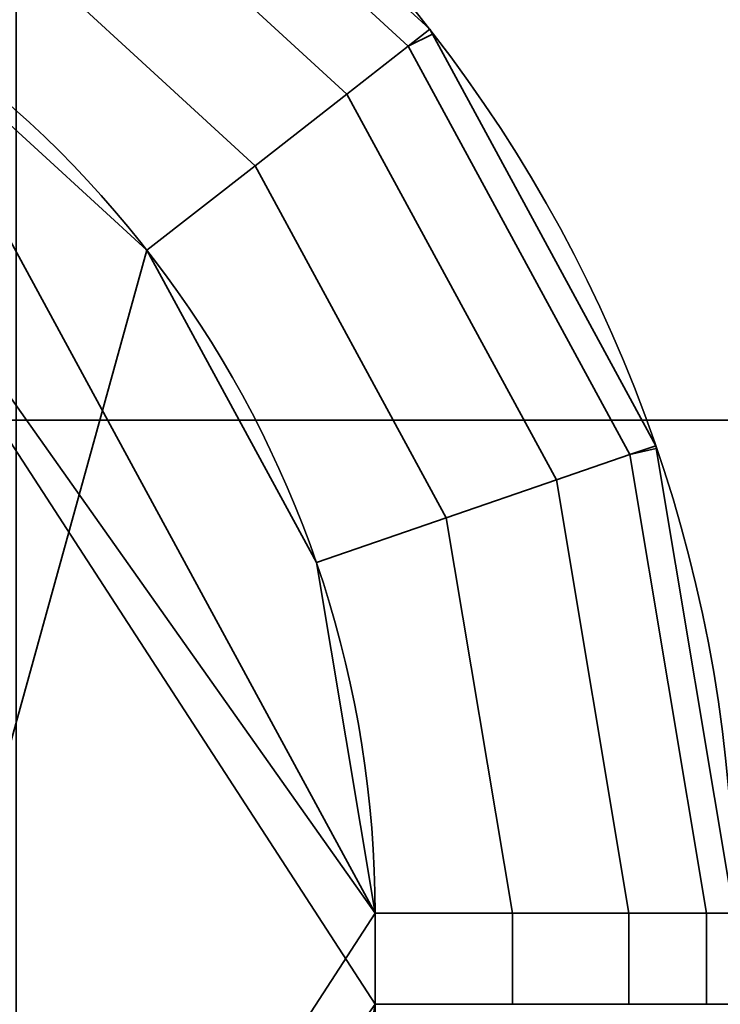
# Model space of a CAD drawing. Header units: millimetres. Extents: x -503 to 6703, y -110 to 193.
# Tile 893 of 1056: x 3435.51 to 3437.46, y -15.63 to -12.88. Entities that reach past the tile are written whole.
import ezdxf

# ---------------------------------------------------------------- set-up
doc = ezdxf.new("R2010")
doc.units = ezdxf.units.MM
doc.layers.add('151', color=7, linetype='Continuous', true_color=0xffffff)

# ---------------------------------------------------------------- blocks, each defined once
blk = doc.blocks.new('UG_SURFACE_003')
at = {"layer": '151', "color": 252, "linetype": 'Continuous', "lineweight": 35}
for points in [[(3602.5, -14, 2212.25), (3602.5, 174.4, 2212.25), (2397.5, 174.4, 2212.25), (2397.5, -14, 2212.25)], [(2547.4999, -14, 2062.2499), (2547.4999, 174.4, 2062.2499), (3452.5001, 174.4, 2062.2499), (3452.5001, -14, 2062.2499)], [(3602.5, -14, 2212.25), (2397.5, -14, 2212.25), (2547.4999, -14, 2062.2499), (3452.5001, -14, 2062.2499)]]:
    blk.add_3dface(points, dxfattribs=at)
blk = doc.blocks.new('UG_SURFACE_268')
at = {"layer": '151', "color": 252, "linetype": 'Continuous', "lineweight": 35}
for points in [[(2532.0001, -14, 2075.2499), (3467.9999, -14, 2075.2499), (3466.5, -14, 2073.75), (2533.5, -14, 2073.75)], [(2532.0001, -14, 2075.2499), (2532.0001, -25.92, 2075.2499), (3467.9999, -25.92, 2075.2499), (3467.9999, -14, 2075.2499)], [(2533.5, -14, 2073.75), (3466.5, -14, 2073.75), (3466.5, -25.92, 2073.75), (2533.5, -25.92, 2073.75)]]:
    blk.add_3dface(points, dxfattribs=at)
blk = doc.blocks.new('UG_SURFACE_292')
at = {"layer": '151', "color": 252, "linetype": 'Continuous', "lineweight": 35}
for points in [[(3435.4999, -22, 331.25), (3437.5, -22, 331.25), (3437.5, -9, 331.25), (3435.4999, -9, 331.25)], [(3435.4999, -9, 322.25), (3437.5, -9, 322.25), (3437.5, -22, 322.25), (3435.4999, -22, 322.25)], [(3435.6382, -12.0828, 317.1327), (3436.5926, -12.9579, 317.1327), (3436.6527, -12.911, 316.75), (3435.6968, -12.0348, 316.75)], [(3435.6968, -12.0348, 314.75), (3436.6527, -12.911, 314.75), (3436.5926, -12.9579, 314.3673), (3435.6382, -12.0828, 314.3673)], [(3435.6968, -12.0348, 336.75), (3436.6527, -12.911, 336.75), (3436.5926, -12.9579, 336.3673), (3435.6382, -12.0828, 336.3673)], [(3435.6382, -12.0828, 339.1327), (3436.5926, -12.9579, 339.1327), (3436.6527, -12.911, 338.75), (3435.6968, -12.0348, 338.75)], [(3436.6527, -12.911, 336.75), (3435.6968, -12.0348, 336.75), (3435.6968, -12.0348, 338.75), (3436.6527, -12.911, 338.75)], [(3436.6527, -12.911, 314.75), (3435.6968, -12.0348, 314.75), (3435.6968, -12.0348, 316.75), (3436.6527, -12.911, 316.75)], [(3436.5926, -12.9579, 317.1327), (3435.6382, -12.0828, 317.1327), (3435.5199, -12.2646, 317.4571), (3436.4216, -13.0913, 317.4571)], [(3435.6382, -12.0828, 314.3673), (3436.5926, -12.9579, 314.3673), (3436.4216, -13.0913, 314.0429), (3435.5199, -12.2646, 314.0429)], [(3435.6382, -12.0828, 336.3673), (3436.5926, -12.9579, 336.3673), (3436.4216, -13.0913, 336.0429), (3435.5199, -12.2646, 336.0429)], [(3436.5926, -12.9579, 339.1327), (3435.6382, -12.0828, 339.1327), (3435.5199, -12.2646, 339.4571), (3436.4216, -13.0913, 339.4571)], [(3436.4216, -13.0913, 317.4571), (3435.5199, -12.2646, 317.4571), (3435.3433, -12.5366, 317.6739), (3436.166, -13.291, 317.6739)], [(3435.5199, -12.2646, 314.0429), (3436.4216, -13.0913, 314.0429), (3436.166, -13.291, 313.8261), (3435.3433, -12.5366, 313.8261)], [(3435.5199, -12.2646, 336.0429), (3436.4216, -13.0913, 336.0429), (3436.166, -13.291, 335.8261), (3435.3433, -12.5366, 335.8261)], [(3436.4216, -13.0913, 339.4571), (3435.5199, -12.2646, 339.4571), (3435.3433, -12.5366, 339.6739), (3436.166, -13.291, 339.6739)], [(3434.5, -12.5446, 313.75), (3436.5001, -15.627, 313.75), (3436.3368, -16.6034, 313.75), (3435.8644, -17.4735, 313.75)], [(3436.5001, -15.373, 313.75), (3434.5, -12.5446, 313.75), (3435.1346, -12.8575, 313.75)], [(3435.8644, -17.4735, 313.75), (3435.1346, -18.1425, 313.75), (3434.5, -12.5446, 313.75)], [(3436.5001, -15.373, 313.75), (3436.5001, -15.627, 313.75), (3434.5, -12.5446, 313.75)], [(3436.166, -13.291, 317.6739), (3435.3433, -12.5366, 317.6739), (3435.1346, -12.8575, 317.75), (3435.8644, -13.5265, 317.75)], [(3435.3433, -12.5366, 313.8261), (3436.166, -13.291, 313.8261), (3435.8644, -13.5265, 313.75), (3435.1346, -12.8575, 313.75)], [(3435.3433, -12.5366, 335.8261), (3436.166, -13.291, 335.8261), (3435.8644, -13.5265, 335.75), (3435.1346, -12.8575, 335.75)], [(3436.166, -13.291, 339.6739), (3435.3433, -12.5366, 339.6739), (3435.1346, -12.8575, 339.75), (3435.8644, -13.5265, 339.75)], [(3435.8644, -13.5265, 317.75), (3435.1346, -12.8575, 317.75), (3434.5, -18.4554, 317.75)], [(3434.5, -18.4554, 335.75), (3435.1346, -12.8575, 335.75), (3435.8644, -13.5265, 335.75)], [(3435.8644, -13.5265, 339.75), (3435.1346, -12.8575, 339.75), (3434.5, -18.4554, 339.75)], [(3435.1346, -12.8575, 313.75), (3435.8644, -13.5265, 313.75), (3436.3368, -14.3966, 313.75), (3436.5001, -15.373, 313.75)], [(3436.6601, -12.9247, 316.75), (3436.6527, -12.911, 316.75), (3436.5926, -12.9579, 317.1327)], [(3436.5926, -12.9579, 314.3673), (3436.6527, -12.911, 314.75), (3436.6601, -12.9247, 314.75)], [(3436.5926, -12.9579, 336.3673), (3436.6527, -12.911, 336.75), (3436.6601, -12.9247, 336.75)], [(3436.6601, -12.9247, 338.75), (3436.6527, -12.911, 338.75), (3436.5926, -12.9579, 339.1327)], [(3436.6527, -12.911, 338.75), (3436.6601, -12.9247, 338.75), (3436.6601, -12.9247, 336.75), (3436.6527, -12.911, 336.75)], [(3436.6527, -12.911, 316.75), (3436.6601, -12.9247, 316.75), (3436.6601, -12.9247, 314.75), (3436.6527, -12.911, 314.75)], [(3436.5926, -12.9579, 317.1327), (3437.2103, -14.0959, 317.1327), (3437.2823, -14.0711, 316.75), (3436.6601, -12.9247, 316.75)], [(3436.6601, -12.9247, 314.75), (3437.2823, -14.0711, 314.75), (3437.2103, -14.0959, 314.3673), (3436.5926, -12.9579, 314.3673)], [(3436.6601, -12.9247, 336.75), (3437.2823, -14.0711, 336.75), (3437.2103, -14.0959, 336.3673), (3436.5926, -12.9579, 336.3673)], [(3436.5926, -12.9579, 339.1327), (3437.2103, -14.0959, 339.1327), (3437.2823, -14.0711, 338.75), (3436.6601, -12.9247, 338.75)], [(3437.2823, -14.0711, 336.75), (3436.6601, -12.9247, 336.75), (3436.6601, -12.9247, 338.75), (3437.2823, -14.0711, 338.75)], [(3437.2823, -14.0711, 314.75), (3436.6601, -12.9247, 314.75), (3436.6601, -12.9247, 316.75), (3437.2823, -14.0711, 316.75)], [(3437.2103, -14.0959, 317.1327), (3436.5926, -12.9579, 317.1327), (3436.4216, -13.0913, 317.4571), (3437.0053, -14.1664, 317.4571)], [(3436.5926, -12.9579, 314.3673), (3437.2103, -14.0959, 314.3673), (3437.0053, -14.1664, 314.0429), (3436.4216, -13.0913, 314.0429)], [(3436.5926, -12.9579, 336.3673), (3437.2103, -14.0959, 336.3673), (3437.0053, -14.1664, 336.0429), (3436.4216, -13.0913, 336.0429)], [(3437.2103, -14.0959, 339.1327), (3436.5926, -12.9579, 339.1327), (3436.4216, -13.0913, 339.4571), (3437.0053, -14.1664, 339.4571)], [(3437.0053, -14.1664, 317.4571), (3436.4216, -13.0913, 317.4571), (3436.166, -13.291, 317.6739), (3436.6984, -14.272, 317.6739)], [(3436.4216, -13.0913, 314.0429), (3437.0053, -14.1664, 314.0429), (3436.6984, -14.272, 313.8261), (3436.166, -13.291, 313.8261)], [(3436.4216, -13.0913, 336.0429), (3437.0053, -14.1664, 336.0429), (3436.6984, -14.272, 335.8261), (3436.166, -13.291, 335.8261)], [(3437.0053, -14.1664, 339.4571), (3436.4216, -13.0913, 339.4571), (3436.166, -13.291, 339.6739), (3436.6984, -14.272, 339.6739)], [(3436.6984, -14.272, 317.6739), (3436.166, -13.291, 317.6739), (3435.8644, -13.5265, 317.75), (3436.3368, -14.3966, 317.75)], [(3436.166, -13.291, 313.8261), (3436.6984, -14.272, 313.8261), (3436.3368, -14.3966, 313.75), (3435.8644, -13.5265, 313.75)], [(3436.166, -13.291, 335.8261), (3436.6984, -14.272, 335.8261), (3436.3368, -14.3966, 335.75), (3435.8644, -13.5265, 335.75)], [(3436.6984, -14.272, 339.6739), (3436.166, -13.291, 339.6739), (3435.8644, -13.5265, 339.75), (3436.3368, -14.3966, 339.75)], [(3434.5, -18.4554, 317.75), (3436.5001, -15.373, 317.75), (3436.3368, -14.3966, 317.75), (3435.8644, -13.5265, 317.75)], [(3435.8644, -13.5265, 335.75), (3436.3368, -14.3966, 335.75), (3436.5001, -15.373, 335.75), (3434.5, -18.4554, 335.75)], [(3434.5, -18.4554, 339.75), (3436.5001, -15.373, 339.75), (3436.3368, -14.3966, 339.75), (3435.8644, -13.5265, 339.75)], [(3437.4239, -15.373, 317.1327), (3437.2103, -14.0959, 317.1327), (3437.0053, -14.1664, 317.4571), (3437.2072, -15.373, 317.4571)], [(3437.2103, -14.0959, 314.3673), (3437.4239, -15.373, 314.3673), (3437.2072, -15.373, 314.0429), (3437.0053, -14.1664, 314.0429)], [(3437.2103, -14.0959, 336.3673), (3437.4239, -15.373, 336.3673), (3437.2072, -15.373, 336.0429), (3437.0053, -14.1664, 336.0429)], [(3437.4239, -15.373, 339.1327), (3437.2103, -14.0959, 339.1327), (3437.0053, -14.1664, 339.4571), (3437.2072, -15.373, 339.4571)], [(3437.2835, -14.0788, 316.75), (3437.2823, -14.0711, 316.75), (3437.2103, -14.0959, 317.1327)], [(3437.2103, -14.0959, 314.3673), (3437.2823, -14.0711, 314.75), (3437.2835, -14.0788, 314.75)], [(3437.2103, -14.0959, 336.3673), (3437.2823, -14.0711, 336.75), (3437.2835, -14.0788, 336.75)], [(3437.2835, -14.0788, 338.75), (3437.2823, -14.0711, 338.75), (3437.2103, -14.0959, 339.1327)], [(3437.2103, -14.0959, 317.1327), (3437.4239, -15.373, 317.1327), (3437.5, -15.373, 316.75), (3437.2835, -14.0788, 316.75)], [(3437.2835, -14.0788, 314.75), (3437.5, -15.373, 314.75), (3437.4239, -15.373, 314.3673), (3437.2103, -14.0959, 314.3673)], [(3437.2835, -14.0788, 336.75), (3437.5, -15.373, 336.75), (3437.4239, -15.373, 336.3673), (3437.2103, -14.0959, 336.3673)], [(3437.2103, -14.0959, 339.1327), (3437.4239, -15.373, 339.1327), (3437.5, -15.373, 338.75), (3437.2835, -14.0788, 338.75)], [(3437.2823, -14.0711, 338.75), (3437.2835, -14.0788, 338.75), (3437.2835, -14.0788, 336.75), (3437.2823, -14.0711, 336.75)], [(3437.2823, -14.0711, 316.75), (3437.2835, -14.0788, 316.75), (3437.2835, -14.0788, 314.75), (3437.2823, -14.0711, 314.75)], [(3437.5, -15.373, 338.75), (3437.5, -15.373, 336.75), (3437.2835, -14.0788, 336.75), (3437.2835, -14.0788, 338.75)], [(3437.5, -15.373, 316.75), (3437.5, -15.373, 314.75), (3437.2835, -14.0788, 314.75), (3437.2835, -14.0788, 316.75)], [(3437.2072, -15.373, 317.4571), (3437.0053, -14.1664, 317.4571), (3436.6984, -14.272, 317.6739), (3436.8827, -15.373, 317.6739)], [(3437.0053, -14.1664, 314.0429), (3437.2072, -15.373, 314.0429), (3436.8827, -15.373, 313.8261), (3436.6984, -14.272, 313.8261)], [(3437.0053, -14.1664, 336.0429), (3437.2072, -15.373, 336.0429), (3436.8827, -15.373, 335.8261), (3436.6984, -14.272, 335.8261)], [(3437.2072, -15.373, 339.4571), (3437.0053, -14.1664, 339.4571), (3436.6984, -14.272, 339.6739), (3436.8827, -15.373, 339.6739)], [(3436.8827, -15.373, 317.6739), (3436.6984, -14.272, 317.6739), (3436.3368, -14.3966, 317.75), (3436.5001, -15.373, 317.75)], [(3436.6984, -14.272, 313.8261), (3436.8827, -15.373, 313.8261), (3436.5001, -15.373, 313.75), (3436.3368, -14.3966, 313.75)], [(3436.6984, -14.272, 335.8261), (3436.8827, -15.373, 335.8261), (3436.5001, -15.373, 335.75), (3436.3368, -14.3966, 335.75)], [(3436.8827, -15.373, 339.6739), (3436.6984, -14.272, 339.6739), (3436.3368, -14.3966, 339.75), (3436.5001, -15.373, 339.75)], [(3436.5001, -15.627, 317.75), (3436.5001, -15.373, 317.75), (3434.5, -18.4554, 317.75)], [(3434.5, -18.4554, 335.75), (3436.5001, -15.373, 335.75), (3436.5001, -15.627, 335.75)], [(3436.5001, -15.627, 339.75), (3436.5001, -15.373, 339.75), (3434.5, -18.4554, 339.75)], [(3436.5001, -15.373, 339.75), (3436.5001, -15.627, 339.75), (3436.8827, -15.627, 339.6739), (3436.8827, -15.373, 339.6739)], [(3436.5001, -15.627, 335.75), (3436.5001, -15.373, 335.75), (3436.8827, -15.373, 335.8261), (3436.8827, -15.627, 335.8261)], [(3436.5001, -15.373, 317.75), (3436.5001, -15.627, 317.75), (3436.8827, -15.627, 317.6739), (3436.8827, -15.373, 317.6739)], [(3436.5001, -15.627, 313.75), (3436.5001, -15.373, 313.75), (3436.8827, -15.373, 313.8261), (3436.8827, -15.627, 313.8261)], [(3436.8827, -15.373, 339.6739), (3436.8827, -15.627, 339.6739), (3437.2072, -15.627, 339.4571), (3437.2072, -15.373, 339.4571)], [(3436.8827, -15.627, 335.8261), (3436.8827, -15.373, 335.8261), (3437.2072, -15.373, 336.0429), (3437.2072, -15.627, 336.0429)], [(3436.8827, -15.373, 317.6739), (3436.8827, -15.627, 317.6739), (3437.2072, -15.627, 317.4571), (3437.2072, -15.373, 317.4571)], [(3436.8827, -15.627, 313.8261), (3436.8827, -15.373, 313.8261), (3437.2072, -15.373, 314.0429), (3437.2072, -15.627, 314.0429)], [(3437.2072, -15.373, 339.4571), (3437.2072, -15.627, 339.4571), (3437.4239, -15.627, 339.1327), (3437.4239, -15.373, 339.1327)], [(3437.2072, -15.627, 336.0429), (3437.2072, -15.373, 336.0429), (3437.4239, -15.373, 336.3673), (3437.4239, -15.627, 336.3673)], [(3437.2072, -15.373, 317.4571), (3437.2072, -15.627, 317.4571), (3437.4239, -15.627, 317.1327), (3437.4239, -15.373, 317.1327)], [(3437.2072, -15.627, 314.0429), (3437.2072, -15.373, 314.0429), (3437.4239, -15.373, 314.3673), (3437.4239, -15.627, 314.3673)], [(3437.4239, -15.373, 339.1327), (3437.4239, -15.627, 339.1327), (3437.5, -15.627, 338.75), (3437.5, -15.373, 338.75)], [(3437.4239, -15.627, 336.3673), (3437.4239, -15.373, 336.3673), (3437.5, -15.373, 336.75), (3437.5, -15.627, 336.75)], [(3437.4239, -15.373, 317.1327), (3437.4239, -15.627, 317.1327), (3437.5, -15.627, 316.75), (3437.5, -15.373, 316.75)], [(3437.4239, -15.627, 314.3673), (3437.4239, -15.373, 314.3673), (3437.5, -15.373, 314.75), (3437.5, -15.627, 314.75)]]:
    blk.add_3dface(points, dxfattribs=at)
blk = doc.blocks.new('UG_SURFACE_300')
at = {"layer": '151', "color": 252, "linetype": 'Continuous', "lineweight": 35}
for points in [[(3435.4999, -22, 1766.25), (3437.5, -22, 1766.25), (3437.5, -9, 1766.25), (3435.4999, -9, 1766.25)], [(3435.4999, -9, 1757.25), (3437.5, -9, 1757.25), (3437.5, -22, 1757.25), (3435.4999, -22, 1757.25)], [(3435.6382, -12.0828, 1752.1327), (3436.5926, -12.9579, 1752.1327), (3436.6527, -12.911, 1751.75), (3435.6968, -12.0348, 1751.75)], [(3435.6968, -12.0348, 1749.75), (3436.6527, -12.911, 1749.75), (3436.5926, -12.9579, 1749.3674), (3435.6382, -12.0828, 1749.3674)], [(3435.6968, -12.0348, 1771.75), (3436.6527, -12.911, 1771.75), (3436.5926, -12.9579, 1771.3673), (3435.6382, -12.0828, 1771.3673)], [(3435.6382, -12.0828, 1774.1327), (3436.5926, -12.9579, 1774.1327), (3436.6527, -12.911, 1773.7499), (3435.6968, -12.0348, 1773.7499)], [(3436.6527, -12.911, 1771.75), (3435.6968, -12.0348, 1771.75), (3435.6968, -12.0348, 1773.7499), (3436.6527, -12.911, 1773.7499)], [(3436.6527, -12.911, 1749.75), (3435.6968, -12.0348, 1749.75), (3435.6968, -12.0348, 1751.75), (3436.6527, -12.911, 1751.75)], [(3436.5926, -12.9579, 1752.1327), (3435.6382, -12.0828, 1752.1327), (3435.5199, -12.2646, 1752.4571), (3436.4216, -13.0913, 1752.4571)], [(3435.6382, -12.0828, 1749.3674), (3436.5926, -12.9579, 1749.3674), (3436.4216, -13.0913, 1749.0429), (3435.5199, -12.2646, 1749.0429)], [(3435.6382, -12.0828, 1771.3673), (3436.5926, -12.9579, 1771.3673), (3436.4216, -13.0913, 1771.0429), (3435.5199, -12.2646, 1771.0429)], [(3436.5926, -12.9579, 1774.1327), (3435.6382, -12.0828, 1774.1327), (3435.5199, -12.2646, 1774.4571), (3436.4216, -13.0913, 1774.4571)], [(3436.4216, -13.0913, 1752.4571), (3435.5199, -12.2646, 1752.4571), (3435.3433, -12.5366, 1752.6739), (3436.166, -13.291, 1752.6739)], [(3435.5199, -12.2646, 1749.0429), (3436.4216, -13.0913, 1749.0429), (3436.166, -13.291, 1748.8261), (3435.3433, -12.5366, 1748.8261)], [(3435.5199, -12.2646, 1771.0429), (3436.4216, -13.0913, 1771.0429), (3436.166, -13.291, 1770.8261), (3435.3433, -12.5366, 1770.8261)], [(3436.4216, -13.0913, 1774.4571), (3435.5199, -12.2646, 1774.4571), (3435.3433, -12.5366, 1774.6739), (3436.166, -13.291, 1774.6739)], [(3434.5, -12.5446, 1748.75), (3436.5001, -15.627, 1748.75), (3436.3368, -16.6034, 1748.75), (3435.8644, -17.4735, 1748.75)], [(3436.5001, -15.373, 1748.75), (3434.5, -12.5446, 1748.75), (3435.1346, -12.8575, 1748.75)], [(3435.8644, -17.4735, 1748.75), (3435.1346, -18.1425, 1748.75), (3434.5, -12.5446, 1748.75)], [(3436.5001, -15.373, 1748.75), (3436.5001, -15.627, 1748.75), (3434.5, -12.5446, 1748.75)], [(3436.166, -13.291, 1752.6739), (3435.3433, -12.5366, 1752.6739), (3435.1346, -12.8575, 1752.75), (3435.8644, -13.5265, 1752.75)], [(3435.3433, -12.5366, 1748.8261), (3436.166, -13.291, 1748.8261), (3435.8644, -13.5265, 1748.75), (3435.1346, -12.8575, 1748.75)], [(3435.3433, -12.5366, 1770.8261), (3436.166, -13.291, 1770.8261), (3435.8644, -13.5265, 1770.75), (3435.1346, -12.8575, 1770.75)], [(3436.166, -13.291, 1774.6739), (3435.3433, -12.5366, 1774.6739), (3435.1346, -12.8575, 1774.75), (3435.8644, -13.5265, 1774.75)], [(3435.8644, -13.5265, 1752.75), (3435.1346, -12.8575, 1752.75), (3434.5, -18.4554, 1752.75)], [(3434.5, -18.4554, 1770.75), (3435.1346, -12.8575, 1770.75), (3435.8644, -13.5265, 1770.75)], [(3435.8644, -13.5265, 1774.75), (3435.1346, -12.8575, 1774.75), (3434.5, -18.4554, 1774.75)], [(3435.1346, -12.8575, 1748.75), (3435.8644, -13.5265, 1748.75), (3436.3368, -14.3966, 1748.75), (3436.5001, -15.373, 1748.75)], [(3436.6601, -12.9247, 1751.75), (3436.6527, -12.911, 1751.75), (3436.5926, -12.9579, 1752.1327)], [(3436.5926, -12.9579, 1749.3674), (3436.6527, -12.911, 1749.75), (3436.6601, -12.9247, 1749.75)], [(3436.5926, -12.9579, 1771.3673), (3436.6527, -12.911, 1771.75), (3436.6601, -12.9247, 1771.75)], [(3436.6601, -12.9247, 1773.7499), (3436.6527, -12.911, 1773.7499), (3436.5926, -12.9579, 1774.1327)], [(3436.6527, -12.911, 1773.7499), (3436.6601, -12.9247, 1773.7499), (3436.6601, -12.9247, 1771.75), (3436.6527, -12.911, 1771.75)], [(3436.6527, -12.911, 1751.75), (3436.6601, -12.9247, 1751.75), (3436.6601, -12.9247, 1749.75), (3436.6527, -12.911, 1749.75)], [(3436.5926, -12.9579, 1752.1327), (3437.2103, -14.0959, 1752.1327), (3437.2823, -14.0711, 1751.75), (3436.6601, -12.9247, 1751.75)], [(3436.6601, -12.9247, 1749.75), (3437.2823, -14.0711, 1749.75), (3437.2103, -14.0959, 1749.3674), (3436.5926, -12.9579, 1749.3674)], [(3436.6601, -12.9247, 1771.75), (3437.2823, -14.0711, 1771.75), (3437.2103, -14.0959, 1771.3673), (3436.5926, -12.9579, 1771.3673)], [(3436.5926, -12.9579, 1774.1327), (3437.2103, -14.0959, 1774.1327), (3437.2823, -14.0711, 1773.7499), (3436.6601, -12.9247, 1773.7499)], [(3437.2823, -14.0711, 1771.75), (3436.6601, -12.9247, 1771.75), (3436.6601, -12.9247, 1773.7499), (3437.2823, -14.0711, 1773.7499)], [(3437.2823, -14.0711, 1749.75), (3436.6601, -12.9247, 1749.75), (3436.6601, -12.9247, 1751.75), (3437.2823, -14.0711, 1751.75)], [(3437.2103, -14.0959, 1752.1327), (3436.5926, -12.9579, 1752.1327), (3436.4216, -13.0913, 1752.4571), (3437.0053, -14.1664, 1752.4571)], [(3436.5926, -12.9579, 1749.3674), (3437.2103, -14.0959, 1749.3674), (3437.0053, -14.1664, 1749.0429), (3436.4216, -13.0913, 1749.0429)], [(3436.5926, -12.9579, 1771.3673), (3437.2103, -14.0959, 1771.3673), (3437.0053, -14.1664, 1771.0429), (3436.4216, -13.0913, 1771.0429)], [(3437.2103, -14.0959, 1774.1327), (3436.5926, -12.9579, 1774.1327), (3436.4216, -13.0913, 1774.4571), (3437.0053, -14.1664, 1774.4571)], [(3437.0053, -14.1664, 1752.4571), (3436.4216, -13.0913, 1752.4571), (3436.166, -13.291, 1752.6739), (3436.6984, -14.272, 1752.6739)], [(3436.4216, -13.0913, 1749.0429), (3437.0053, -14.1664, 1749.0429), (3436.6984, -14.272, 1748.8261), (3436.166, -13.291, 1748.8261)], [(3436.4216, -13.0913, 1771.0429), (3437.0053, -14.1664, 1771.0429), (3436.6984, -14.272, 1770.8261), (3436.166, -13.291, 1770.8261)], [(3437.0053, -14.1664, 1774.4571), (3436.4216, -13.0913, 1774.4571), (3436.166, -13.291, 1774.6739), (3436.6984, -14.272, 1774.6739)], [(3436.6984, -14.272, 1752.6739), (3436.166, -13.291, 1752.6739), (3435.8644, -13.5265, 1752.75), (3436.3368, -14.3966, 1752.75)], [(3436.166, -13.291, 1748.8261), (3436.6984, -14.272, 1748.8261), (3436.3368, -14.3966, 1748.75), (3435.8644, -13.5265, 1748.75)], [(3436.166, -13.291, 1770.8261), (3436.6984, -14.272, 1770.8261), (3436.3368, -14.3966, 1770.75), (3435.8644, -13.5265, 1770.75)], [(3436.6984, -14.272, 1774.6739), (3436.166, -13.291, 1774.6739), (3435.8644, -13.5265, 1774.75), (3436.3368, -14.3966, 1774.75)], [(3434.5, -18.4554, 1752.75), (3436.5001, -15.373, 1752.75), (3436.3368, -14.3966, 1752.75), (3435.8644, -13.5265, 1752.75)], [(3435.8644, -13.5265, 1770.75), (3436.3368, -14.3966, 1770.75), (3436.5001, -15.373, 1770.75), (3434.5, -18.4554, 1770.75)], [(3434.5, -18.4554, 1774.75), (3436.5001, -15.373, 1774.75), (3436.3368, -14.3966, 1774.75), (3435.8644, -13.5265, 1774.75)], [(3437.4239, -15.373, 1752.1327), (3437.2103, -14.0959, 1752.1327), (3437.0053, -14.1664, 1752.4571), (3437.2072, -15.373, 1752.4571)], [(3437.2103, -14.0959, 1749.3674), (3437.4239, -15.373, 1749.3674), (3437.2072, -15.373, 1749.0429), (3437.0053, -14.1664, 1749.0429)], [(3437.2103, -14.0959, 1771.3673), (3437.4239, -15.373, 1771.3673), (3437.2072, -15.373, 1771.0429), (3437.0053, -14.1664, 1771.0429)], [(3437.4239, -15.373, 1774.1327), (3437.2103, -14.0959, 1774.1327), (3437.0053, -14.1664, 1774.4571), (3437.2072, -15.373, 1774.4571)], [(3437.2835, -14.0788, 1751.75), (3437.2823, -14.0711, 1751.75), (3437.2103, -14.0959, 1752.1327)], [(3437.2103, -14.0959, 1749.3674), (3437.2823, -14.0711, 1749.75), (3437.2835, -14.0788, 1749.75)], [(3437.2103, -14.0959, 1771.3673), (3437.2823, -14.0711, 1771.75), (3437.2835, -14.0788, 1771.75)], [(3437.2835, -14.0788, 1773.7499), (3437.2823, -14.0711, 1773.7499), (3437.2103, -14.0959, 1774.1327)], [(3437.2103, -14.0959, 1752.1327), (3437.4239, -15.373, 1752.1327), (3437.5, -15.373, 1751.75), (3437.2835, -14.0788, 1751.75)], [(3437.2835, -14.0788, 1749.75), (3437.5, -15.373, 1749.75), (3437.4239, -15.373, 1749.3674), (3437.2103, -14.0959, 1749.3674)], [(3437.2835, -14.0788, 1771.75), (3437.5, -15.373, 1771.75), (3437.4239, -15.373, 1771.3673), (3437.2103, -14.0959, 1771.3673)], [(3437.2103, -14.0959, 1774.1327), (3437.4239, -15.373, 1774.1327), (3437.5, -15.373, 1773.7499), (3437.2835, -14.0788, 1773.7499)], [(3437.2823, -14.0711, 1773.7499), (3437.2835, -14.0788, 1773.7499), (3437.2835, -14.0788, 1771.75), (3437.2823, -14.0711, 1771.75)], [(3437.2823, -14.0711, 1751.75), (3437.2835, -14.0788, 1751.75), (3437.2835, -14.0788, 1749.75), (3437.2823, -14.0711, 1749.75)], [(3437.5, -15.373, 1773.7499), (3437.5, -15.373, 1771.75), (3437.2835, -14.0788, 1771.75), (3437.2835, -14.0788, 1773.7499)], [(3437.5, -15.373, 1751.75), (3437.5, -15.373, 1749.75), (3437.2835, -14.0788, 1749.75), (3437.2835, -14.0788, 1751.75)], [(3437.2072, -15.373, 1752.4571), (3437.0053, -14.1664, 1752.4571), (3436.6984, -14.272, 1752.6739), (3436.8827, -15.373, 1752.6739)], [(3437.0053, -14.1664, 1749.0429), (3437.2072, -15.373, 1749.0429), (3436.8827, -15.373, 1748.8261), (3436.6984, -14.272, 1748.8261)], [(3437.0053, -14.1664, 1771.0429), (3437.2072, -15.373, 1771.0429), (3436.8827, -15.373, 1770.8261), (3436.6984, -14.272, 1770.8261)], [(3437.2072, -15.373, 1774.4571), (3437.0053, -14.1664, 1774.4571), (3436.6984, -14.272, 1774.6739), (3436.8827, -15.373, 1774.6739)], [(3436.8827, -15.373, 1752.6739), (3436.6984, -14.272, 1752.6739), (3436.3368, -14.3966, 1752.75), (3436.5001, -15.373, 1752.75)], [(3436.6984, -14.272, 1748.8261), (3436.8827, -15.373, 1748.8261), (3436.5001, -15.373, 1748.75), (3436.3368, -14.3966, 1748.75)], [(3436.6984, -14.272, 1770.8261), (3436.8827, -15.373, 1770.8261), (3436.5001, -15.373, 1770.75), (3436.3368, -14.3966, 1770.75)], [(3436.8827, -15.373, 1774.6739), (3436.6984, -14.272, 1774.6739), (3436.3368, -14.3966, 1774.75), (3436.5001, -15.373, 1774.75)], [(3436.5001, -15.627, 1752.75), (3436.5001, -15.373, 1752.75), (3434.5, -18.4554, 1752.75)], [(3434.5, -18.4554, 1770.75), (3436.5001, -15.373, 1770.75), (3436.5001, -15.627, 1770.75)], [(3436.5001, -15.627, 1774.75), (3436.5001, -15.373, 1774.75), (3434.5, -18.4554, 1774.75)], [(3436.5001, -15.373, 1774.75), (3436.5001, -15.627, 1774.75), (3436.8827, -15.627, 1774.6739), (3436.8827, -15.373, 1774.6739)], [(3436.5001, -15.627, 1770.75), (3436.5001, -15.373, 1770.75), (3436.8827, -15.373, 1770.8261), (3436.8827, -15.627, 1770.8261)], [(3436.5001, -15.373, 1752.75), (3436.5001, -15.627, 1752.75), (3436.8827, -15.627, 1752.6739), (3436.8827, -15.373, 1752.6739)], [(3436.5001, -15.627, 1748.75), (3436.5001, -15.373, 1748.75), (3436.8827, -15.373, 1748.8261), (3436.8827, -15.627, 1748.8261)], [(3436.8827, -15.373, 1774.6739), (3436.8827, -15.627, 1774.6739), (3437.2072, -15.627, 1774.4571), (3437.2072, -15.373, 1774.4571)], [(3436.8827, -15.627, 1770.8261), (3436.8827, -15.373, 1770.8261), (3437.2072, -15.373, 1771.0429), (3437.2072, -15.627, 1771.0429)], [(3436.8827, -15.373, 1752.6739), (3436.8827, -15.627, 1752.6739), (3437.2072, -15.627, 1752.4571), (3437.2072, -15.373, 1752.4571)], [(3436.8827, -15.627, 1748.8261), (3436.8827, -15.373, 1748.8261), (3437.2072, -15.373, 1749.0429), (3437.2072, -15.627, 1749.0429)], [(3437.2072, -15.373, 1774.4571), (3437.2072, -15.627, 1774.4571), (3437.4239, -15.627, 1774.1327), (3437.4239, -15.373, 1774.1327)], [(3437.2072, -15.627, 1771.0429), (3437.2072, -15.373, 1771.0429), (3437.4239, -15.373, 1771.3673), (3437.4239, -15.627, 1771.3673)], [(3437.2072, -15.373, 1752.4571), (3437.2072, -15.627, 1752.4571), (3437.4239, -15.627, 1752.1327), (3437.4239, -15.373, 1752.1327)], [(3437.2072, -15.627, 1749.0429), (3437.2072, -15.373, 1749.0429), (3437.4239, -15.373, 1749.3674), (3437.4239, -15.627, 1749.3674)], [(3437.4239, -15.373, 1774.1327), (3437.4239, -15.627, 1774.1327), (3437.5, -15.627, 1773.7499), (3437.5, -15.373, 1773.7499)], [(3437.4239, -15.627, 1771.3673), (3437.4239, -15.373, 1771.3673), (3437.5, -15.373, 1771.75), (3437.5, -15.627, 1771.75)], [(3437.4239, -15.373, 1752.1327), (3437.4239, -15.627, 1752.1327), (3437.5, -15.627, 1751.75), (3437.5, -15.373, 1751.75)], [(3437.4239, -15.627, 1749.3674), (3437.4239, -15.373, 1749.3674), (3437.5, -15.373, 1749.75), (3437.5, -15.627, 1749.75)]]:
    blk.add_3dface(points, dxfattribs=at)
blk = doc.blocks.new('UG_SURFACE_304')
at = {"layer": '151', "color": 252, "linetype": 'Continuous', "lineweight": 35}
for points in [[(3435.4999, -22, 1516.25), (3437.5, -22, 1516.25), (3437.5, -9, 1516.25), (3435.4999, -9, 1516.25)], [(3435.4999, -9, 1507.25), (3437.5, -9, 1507.25), (3437.5, -22, 1507.25), (3435.4999, -22, 1507.25)], [(3435.6382, -12.0828, 1502.1327), (3436.5926, -12.9579, 1502.1327), (3436.6527, -12.911, 1501.75), (3435.6968, -12.0348, 1501.75)], [(3435.6968, -12.0348, 1499.75), (3436.6527, -12.911, 1499.75), (3436.5926, -12.9579, 1499.3674), (3435.6382, -12.0828, 1499.3674)], [(3435.6968, -12.0348, 1521.75), (3436.6527, -12.911, 1521.75), (3436.5926, -12.9579, 1521.3673), (3435.6382, -12.0828, 1521.3673)], [(3435.6382, -12.0828, 1524.1327), (3436.5926, -12.9579, 1524.1327), (3436.6527, -12.911, 1523.7499), (3435.6968, -12.0348, 1523.7499)], [(3436.6527, -12.911, 1521.75), (3435.6968, -12.0348, 1521.75), (3435.6968, -12.0348, 1523.7499), (3436.6527, -12.911, 1523.7499)], [(3436.6527, -12.911, 1499.75), (3435.6968, -12.0348, 1499.75), (3435.6968, -12.0348, 1501.75), (3436.6527, -12.911, 1501.75)], [(3436.5926, -12.9579, 1502.1327), (3435.6382, -12.0828, 1502.1327), (3435.5199, -12.2646, 1502.4571), (3436.4216, -13.0913, 1502.4571)], [(3435.6382, -12.0828, 1499.3674), (3436.5926, -12.9579, 1499.3674), (3436.4216, -13.0913, 1499.0429), (3435.5199, -12.2646, 1499.0429)], [(3435.6382, -12.0828, 1521.3673), (3436.5926, -12.9579, 1521.3673), (3436.4216, -13.0913, 1521.0429), (3435.5199, -12.2646, 1521.0429)], [(3436.5926, -12.9579, 1524.1327), (3435.6382, -12.0828, 1524.1327), (3435.5199, -12.2646, 1524.4571), (3436.4216, -13.0913, 1524.4571)], [(3436.4216, -13.0913, 1502.4571), (3435.5199, -12.2646, 1502.4571), (3435.3433, -12.5366, 1502.6739), (3436.166, -13.291, 1502.6739)], [(3435.5199, -12.2646, 1499.0429), (3436.4216, -13.0913, 1499.0429), (3436.166, -13.291, 1498.8261), (3435.3433, -12.5366, 1498.8261)], [(3435.5199, -12.2646, 1521.0429), (3436.4216, -13.0913, 1521.0429), (3436.166, -13.291, 1520.8261), (3435.3433, -12.5366, 1520.8261)], [(3436.4216, -13.0913, 1524.4571), (3435.5199, -12.2646, 1524.4571), (3435.3433, -12.5366, 1524.6739), (3436.166, -13.291, 1524.6739)], [(3434.5, -12.5446, 1498.75), (3436.5001, -15.627, 1498.75), (3436.3368, -16.6034, 1498.75), (3435.8644, -17.4735, 1498.75)], [(3436.5001, -15.373, 1498.75), (3434.5, -12.5446, 1498.75), (3435.1346, -12.8575, 1498.75)], [(3435.8644, -17.4735, 1498.75), (3435.1346, -18.1425, 1498.75), (3434.5, -12.5446, 1498.75)], [(3436.5001, -15.373, 1498.75), (3436.5001, -15.627, 1498.75), (3434.5, -12.5446, 1498.75)], [(3436.166, -13.291, 1502.6739), (3435.3433, -12.5366, 1502.6739), (3435.1346, -12.8575, 1502.75), (3435.8644, -13.5265, 1502.75)], [(3435.3433, -12.5366, 1498.8261), (3436.166, -13.291, 1498.8261), (3435.8644, -13.5265, 1498.75), (3435.1346, -12.8575, 1498.75)], [(3435.3433, -12.5366, 1520.8261), (3436.166, -13.291, 1520.8261), (3435.8644, -13.5265, 1520.75), (3435.1346, -12.8575, 1520.75)], [(3436.166, -13.291, 1524.6739), (3435.3433, -12.5366, 1524.6739), (3435.1346, -12.8575, 1524.75), (3435.8644, -13.5265, 1524.75)], [(3435.8644, -13.5265, 1502.75), (3435.1346, -12.8575, 1502.75), (3434.5, -18.4554, 1502.75)], [(3434.5, -18.4554, 1520.75), (3435.1346, -12.8575, 1520.75), (3435.8644, -13.5265, 1520.75)], [(3435.8644, -13.5265, 1524.75), (3435.1346, -12.8575, 1524.75), (3434.5, -18.4554, 1524.75)], [(3435.1346, -12.8575, 1498.75), (3435.8644, -13.5265, 1498.75), (3436.3368, -14.3966, 1498.75), (3436.5001, -15.373, 1498.75)], [(3436.6601, -12.9247, 1501.75), (3436.6527, -12.911, 1501.75), (3436.5926, -12.9579, 1502.1327)], [(3436.5926, -12.9579, 1499.3674), (3436.6527, -12.911, 1499.75), (3436.6601, -12.9247, 1499.75)], [(3436.5926, -12.9579, 1521.3673), (3436.6527, -12.911, 1521.75), (3436.6601, -12.9247, 1521.75)], [(3436.6601, -12.9247, 1523.7499), (3436.6527, -12.911, 1523.7499), (3436.5926, -12.9579, 1524.1327)], [(3436.6527, -12.911, 1523.7499), (3436.6601, -12.9247, 1523.7499), (3436.6601, -12.9247, 1521.75), (3436.6527, -12.911, 1521.75)], [(3436.6527, -12.911, 1501.75), (3436.6601, -12.9247, 1501.75), (3436.6601, -12.9247, 1499.75), (3436.6527, -12.911, 1499.75)], [(3436.5926, -12.9579, 1502.1327), (3437.2103, -14.0959, 1502.1327), (3437.2823, -14.0711, 1501.75), (3436.6601, -12.9247, 1501.75)], [(3436.6601, -12.9247, 1499.75), (3437.2823, -14.0711, 1499.75), (3437.2103, -14.0959, 1499.3674), (3436.5926, -12.9579, 1499.3674)], [(3436.6601, -12.9247, 1521.75), (3437.2823, -14.0711, 1521.75), (3437.2103, -14.0959, 1521.3673), (3436.5926, -12.9579, 1521.3673)], [(3436.5926, -12.9579, 1524.1327), (3437.2103, -14.0959, 1524.1327), (3437.2823, -14.0711, 1523.7499), (3436.6601, -12.9247, 1523.7499)], [(3437.2823, -14.0711, 1521.75), (3436.6601, -12.9247, 1521.75), (3436.6601, -12.9247, 1523.7499), (3437.2823, -14.0711, 1523.7499)], [(3437.2823, -14.0711, 1499.75), (3436.6601, -12.9247, 1499.75), (3436.6601, -12.9247, 1501.75), (3437.2823, -14.0711, 1501.75)], [(3437.2103, -14.0959, 1502.1327), (3436.5926, -12.9579, 1502.1327), (3436.4216, -13.0913, 1502.4571), (3437.0053, -14.1664, 1502.4571)], [(3436.5926, -12.9579, 1499.3674), (3437.2103, -14.0959, 1499.3674), (3437.0053, -14.1664, 1499.0429), (3436.4216, -13.0913, 1499.0429)], [(3436.5926, -12.9579, 1521.3673), (3437.2103, -14.0959, 1521.3673), (3437.0053, -14.1664, 1521.0429), (3436.4216, -13.0913, 1521.0429)], [(3437.2103, -14.0959, 1524.1327), (3436.5926, -12.9579, 1524.1327), (3436.4216, -13.0913, 1524.4571), (3437.0053, -14.1664, 1524.4571)], [(3437.0053, -14.1664, 1502.4571), (3436.4216, -13.0913, 1502.4571), (3436.166, -13.291, 1502.6739), (3436.6984, -14.272, 1502.6739)], [(3436.4216, -13.0913, 1499.0429), (3437.0053, -14.1664, 1499.0429), (3436.6984, -14.272, 1498.8261), (3436.166, -13.291, 1498.8261)], [(3436.4216, -13.0913, 1521.0429), (3437.0053, -14.1664, 1521.0429), (3436.6984, -14.272, 1520.8261), (3436.166, -13.291, 1520.8261)], [(3437.0053, -14.1664, 1524.4571), (3436.4216, -13.0913, 1524.4571), (3436.166, -13.291, 1524.6739), (3436.6984, -14.272, 1524.6739)], [(3436.6984, -14.272, 1502.6739), (3436.166, -13.291, 1502.6739), (3435.8644, -13.5265, 1502.75), (3436.3368, -14.3966, 1502.75)], [(3436.166, -13.291, 1498.8261), (3436.6984, -14.272, 1498.8261), (3436.3368, -14.3966, 1498.75), (3435.8644, -13.5265, 1498.75)], [(3436.166, -13.291, 1520.8261), (3436.6984, -14.272, 1520.8261), (3436.3368, -14.3966, 1520.75), (3435.8644, -13.5265, 1520.75)], [(3436.6984, -14.272, 1524.6739), (3436.166, -13.291, 1524.6739), (3435.8644, -13.5265, 1524.75), (3436.3368, -14.3966, 1524.75)], [(3434.5, -18.4554, 1502.75), (3436.5001, -15.373, 1502.75), (3436.3368, -14.3966, 1502.75), (3435.8644, -13.5265, 1502.75)], [(3435.8644, -13.5265, 1520.75), (3436.3368, -14.3966, 1520.75), (3436.5001, -15.373, 1520.75), (3434.5, -18.4554, 1520.75)], [(3434.5, -18.4554, 1524.75), (3436.5001, -15.373, 1524.75), (3436.3368, -14.3966, 1524.75), (3435.8644, -13.5265, 1524.75)], [(3437.4239, -15.373, 1502.1327), (3437.2103, -14.0959, 1502.1327), (3437.0053, -14.1664, 1502.4571), (3437.2072, -15.373, 1502.4571)], [(3437.2103, -14.0959, 1499.3674), (3437.4239, -15.373, 1499.3674), (3437.2072, -15.373, 1499.0429), (3437.0053, -14.1664, 1499.0429)], [(3437.2103, -14.0959, 1521.3673), (3437.4239, -15.373, 1521.3673), (3437.2072, -15.373, 1521.0429), (3437.0053, -14.1664, 1521.0429)], [(3437.4239, -15.373, 1524.1327), (3437.2103, -14.0959, 1524.1327), (3437.0053, -14.1664, 1524.4571), (3437.2072, -15.373, 1524.4571)], [(3437.2835, -14.0788, 1501.75), (3437.2823, -14.0711, 1501.75), (3437.2103, -14.0959, 1502.1327)], [(3437.2103, -14.0959, 1499.3674), (3437.2823, -14.0711, 1499.75), (3437.2835, -14.0788, 1499.75)], [(3437.2103, -14.0959, 1521.3673), (3437.2823, -14.0711, 1521.75), (3437.2835, -14.0788, 1521.75)], [(3437.2835, -14.0788, 1523.7499), (3437.2823, -14.0711, 1523.7499), (3437.2103, -14.0959, 1524.1327)], [(3437.2103, -14.0959, 1502.1327), (3437.4239, -15.373, 1502.1327), (3437.5, -15.373, 1501.75), (3437.2835, -14.0788, 1501.75)], [(3437.2835, -14.0788, 1499.75), (3437.5, -15.373, 1499.75), (3437.4239, -15.373, 1499.3674), (3437.2103, -14.0959, 1499.3674)], [(3437.2835, -14.0788, 1521.75), (3437.5, -15.373, 1521.75), (3437.4239, -15.373, 1521.3673), (3437.2103, -14.0959, 1521.3673)], [(3437.2103, -14.0959, 1524.1327), (3437.4239, -15.373, 1524.1327), (3437.5, -15.373, 1523.7499), (3437.2835, -14.0788, 1523.7499)], [(3437.2823, -14.0711, 1523.7499), (3437.2835, -14.0788, 1523.7499), (3437.2835, -14.0788, 1521.75), (3437.2823, -14.0711, 1521.75)], [(3437.2823, -14.0711, 1501.75), (3437.2835, -14.0788, 1501.75), (3437.2835, -14.0788, 1499.75), (3437.2823, -14.0711, 1499.75)], [(3437.5, -15.373, 1523.7499), (3437.5, -15.373, 1521.75), (3437.2835, -14.0788, 1521.75), (3437.2835, -14.0788, 1523.7499)], [(3437.5, -15.373, 1501.75), (3437.5, -15.373, 1499.75), (3437.2835, -14.0788, 1499.75), (3437.2835, -14.0788, 1501.75)], [(3437.2072, -15.373, 1502.4571), (3437.0053, -14.1664, 1502.4571), (3436.6984, -14.272, 1502.6739), (3436.8827, -15.373, 1502.6739)], [(3437.0053, -14.1664, 1499.0429), (3437.2072, -15.373, 1499.0429), (3436.8827, -15.373, 1498.8261), (3436.6984, -14.272, 1498.8261)], [(3437.0053, -14.1664, 1521.0429), (3437.2072, -15.373, 1521.0429), (3436.8827, -15.373, 1520.8261), (3436.6984, -14.272, 1520.8261)], [(3437.2072, -15.373, 1524.4571), (3437.0053, -14.1664, 1524.4571), (3436.6984, -14.272, 1524.6739), (3436.8827, -15.373, 1524.6739)], [(3436.8827, -15.373, 1502.6739), (3436.6984, -14.272, 1502.6739), (3436.3368, -14.3966, 1502.75), (3436.5001, -15.373, 1502.75)], [(3436.6984, -14.272, 1498.8261), (3436.8827, -15.373, 1498.8261), (3436.5001, -15.373, 1498.75), (3436.3368, -14.3966, 1498.75)], [(3436.6984, -14.272, 1520.8261), (3436.8827, -15.373, 1520.8261), (3436.5001, -15.373, 1520.75), (3436.3368, -14.3966, 1520.75)], [(3436.8827, -15.373, 1524.6739), (3436.6984, -14.272, 1524.6739), (3436.3368, -14.3966, 1524.75), (3436.5001, -15.373, 1524.75)], [(3436.5001, -15.627, 1502.75), (3436.5001, -15.373, 1502.75), (3434.5, -18.4554, 1502.75)], [(3434.5, -18.4554, 1520.75), (3436.5001, -15.373, 1520.75), (3436.5001, -15.627, 1520.75)], [(3436.5001, -15.627, 1524.75), (3436.5001, -15.373, 1524.75), (3434.5, -18.4554, 1524.75)], [(3436.5001, -15.373, 1524.75), (3436.5001, -15.627, 1524.75), (3436.8827, -15.627, 1524.6739), (3436.8827, -15.373, 1524.6739)], [(3436.5001, -15.627, 1520.75), (3436.5001, -15.373, 1520.75), (3436.8827, -15.373, 1520.8261), (3436.8827, -15.627, 1520.8261)], [(3436.5001, -15.373, 1502.75), (3436.5001, -15.627, 1502.75), (3436.8827, -15.627, 1502.6739), (3436.8827, -15.373, 1502.6739)], [(3436.5001, -15.627, 1498.75), (3436.5001, -15.373, 1498.75), (3436.8827, -15.373, 1498.8261), (3436.8827, -15.627, 1498.8261)], [(3436.8827, -15.373, 1524.6739), (3436.8827, -15.627, 1524.6739), (3437.2072, -15.627, 1524.4571), (3437.2072, -15.373, 1524.4571)], [(3436.8827, -15.627, 1520.8261), (3436.8827, -15.373, 1520.8261), (3437.2072, -15.373, 1521.0429), (3437.2072, -15.627, 1521.0429)], [(3436.8827, -15.373, 1502.6739), (3436.8827, -15.627, 1502.6739), (3437.2072, -15.627, 1502.4571), (3437.2072, -15.373, 1502.4571)], [(3436.8827, -15.627, 1498.8261), (3436.8827, -15.373, 1498.8261), (3437.2072, -15.373, 1499.0429), (3437.2072, -15.627, 1499.0429)], [(3437.2072, -15.373, 1524.4571), (3437.2072, -15.627, 1524.4571), (3437.4239, -15.627, 1524.1327), (3437.4239, -15.373, 1524.1327)], [(3437.2072, -15.627, 1521.0429), (3437.2072, -15.373, 1521.0429), (3437.4239, -15.373, 1521.3673), (3437.4239, -15.627, 1521.3673)], [(3437.2072, -15.373, 1502.4571), (3437.2072, -15.627, 1502.4571), (3437.4239, -15.627, 1502.1327), (3437.4239, -15.373, 1502.1327)], [(3437.2072, -15.627, 1499.0429), (3437.2072, -15.373, 1499.0429), (3437.4239, -15.373, 1499.3674), (3437.4239, -15.627, 1499.3674)], [(3437.4239, -15.373, 1524.1327), (3437.4239, -15.627, 1524.1327), (3437.5, -15.627, 1523.7499), (3437.5, -15.373, 1523.7499)], [(3437.4239, -15.627, 1521.3673), (3437.4239, -15.373, 1521.3673), (3437.5, -15.373, 1521.75), (3437.5, -15.627, 1521.75)], [(3437.4239, -15.373, 1502.1327), (3437.4239, -15.627, 1502.1327), (3437.5, -15.627, 1501.75), (3437.5, -15.373, 1501.75)], [(3437.4239, -15.627, 1499.3674), (3437.4239, -15.373, 1499.3674), (3437.5, -15.373, 1499.75), (3437.5, -15.627, 1499.75)]]:
    blk.add_3dface(points, dxfattribs=at)

msp = doc.modelspace()

# ---------------------------------------------------------------- linework, layer by layer
at = {"layer": '151', "color": 252, "linetype": 'Continuous', "lineweight": -3, "true_color": 0x939598}
for p, q in [((2397.5, -14, 2212.25), (3602.5, -14, 2212.25)), ((3468, -14, 2075.25), (2532, -14, 2075.25)), ((3466.5, -14, 2073.75), (2533.5, -14, 2073.75)), ((3452.5, -14, 2062.25), (2547.5, -14, 2062.25)), ((3436.5, -15.627, 339.75), (3436.5, -15.373, 339.75)), ((3436.5, -15.373, 313.75), (3436.5, -15.627, 313.75)), ((3436.5, -15.373, 335.75), (3436.5, -15.627, 335.75)), ((3436.5, -15.627, 317.75), (3436.5, -15.373, 317.75)), ((3436.5, -15.627, 1752.75), (3436.5, -15.373, 1752.75)), ((3436.5, -15.373, 1748.75), (3436.5, -15.627, 1748.75)), ((3436.5, -15.627, 1774.75), (3436.5, -15.373, 1774.75)), ((3436.5, -15.373, 1770.75), (3436.5, -15.627, 1770.75)), ((3436.5, -15.627, 1524.75), (3436.5, -15.373, 1524.75)), ((3436.5, -15.373, 1498.75), (3436.5, -15.627, 1498.75)), ((3436.5, -15.627, 1502.75), (3436.5, -15.373, 1502.75)), ((3436.5, -15.373, 1520.75), (3436.5, -15.627, 1520.75))]:
    msp.add_line(p, q, dxfattribs=at)
for centre, radius, start, end in [((3433.5, -15.373, 314.75), 4, 0, 75.5225), ((3433.5, -15.373, 336.75), 4, 0, 75.5225), ((3433.5, -15.373, 1749.75), 4, 0, 75.5225), ((3433.5, -15.373, 1771.75), 4, 0, 75.5225), ((3433.5, -15.373, 1521.75), 4, 0, 75.5225), ((3433.5, -15.373, 1499.75), 4, 0, 75.5225), ((3433.5, -15.373, 317.75), 3, 0, 70.5288), ((3433.5, -15.373, 339.75), 3, 0, 70.5288), ((3433.5, -15.373, 1752.75), 3, 0, 70.5288), ((3433.5, -15.373, 1774.75), 3, 0, 70.5288), ((3433.5, -15.373, 1502.75), 3, 0, 70.5288), ((3433.5, -15.373, 1524.75), 3, 0, 70.5288), ((3433.5, -15.627, 339.75), 3, 289.4712, 0), ((3433.5, -15.627, 317.75), 3, 289.4712, 0), ((3433.5, -15.627, 1774.75), 3, 289.4712, 0), ((3433.5, -15.627, 1752.75), 3, 289.4712, 0), ((3433.5, -15.627, 1502.75), 3, 289.4712, 0), ((3433.5, -15.627, 1524.75), 3, 289.4712, 0)]:
    msp.add_arc(centre, radius, start, end, dxfattribs=at)
at = {"layer": '151', "color": 252, "linetype": 'Continuous', "lineweight": -3, "true_color": 0x939598, "extrusion": (0, 0, -1)}
for centre, radius, start, end in [((-3433.5, -15.373, -338.75), 4, 104.4775, 180), ((-3433.5, -15.373, -316.75), 4, 104.4775, 180), ((-3433.5, -15.373, -1751.75), 4, 104.4775, 180), ((-3433.5, -15.373, -1773.75), 4, 104.4775, 180), ((-3433.5, -15.373, -1523.75), 4, 104.4775, 180), ((-3433.5, -15.373, -1501.75), 4, 104.4775, 180), ((-3433.5, -15.373, -335.75), 3, 109.4712, 180), ((-3433.5, -15.373, -313.75), 3, 109.4712, 180), ((-3433.5, -15.373, -1770.75), 3, 109.4712, 180), ((-3433.5, -15.373, -1748.75), 3, 109.4712, 180), ((-3433.5, -15.373, -1520.75), 3, 109.4712, 180), ((-3433.5, -15.373, -1498.75), 3, 109.4712, 180), ((-3433.5, -15.627, -338.75), 4, 180, 255.5225), ((-3433.5, -15.627, -313.75), 3, 180, 250.5288), ((-3433.5, -15.627, -316.75), 4, 180, 255.5225), ((-3433.5, -15.627, -335.75), 3, 180, 250.5288), ((-3433.5, -15.627, -1751.75), 4, 180, 255.5225), ((-3433.5, -15.627, -1770.75), 3, 180, 250.5288), ((-3433.5, -15.627, -1748.75), 3, 180, 250.5288), ((-3433.5, -15.627, -1773.75), 4, 180, 255.5225), ((-3433.5, -15.627, -1523.75), 4, 180, 255.5225), ((-3433.5, -15.627, -1501.75), 4, 180, 255.5225), ((-3433.5, -15.627, -1498.75), 3, 180, 250.5288), ((-3433.5, -15.627, -1520.75), 3, 180, 250.5288)]:
    msp.add_arc(centre, radius, start, end, dxfattribs=at)
at = {"layer": '151', "color": 252, "linetype": 'Continuous', "lineweight": -3, "true_color": 0x939598, "extrusion": (0, -1, 0)}
for centre in [(3436.5, 314.75, 15.373), (3436.5, 1749.75, 15.373), (3436.5, 1499.75, 15.373), (3436.5, 314.75, 15.627), (3436.5, 1749.75, 15.627), (3436.5, 1499.75, 15.627)]:
    msp.add_arc(centre, 1, 270, 0, dxfattribs=at)
at = {"layer": '151', "color": 252, "linetype": 'Continuous', "lineweight": -3, "true_color": 0x939598, "extrusion": (0, 1, -9.91271e-16)}
for centre, start, end in [((-3436.5, 336.75, -15.373), 180, 270), ((-3436.5, 338.75, -15.373), 90, 180), ((-3436.5, 316.75, -15.373), 90, 180), ((-3436.5, 1751.75, -15.373), 90, 180), ((-3436.5, 1771.75, -15.373), 180, 270), ((-3436.5, 1773.75, -15.373), 90, 180), ((-3436.5, 1521.75, -15.373), 180, 270), ((-3436.5, 1523.75, -15.373), 90, 180), ((-3436.5, 1501.75, -15.373), 90, 180), ((-3436.5, 338.75, -15.627), 90, 180), ((-3436.5, 336.75, -15.627), 180, 270), ((-3436.5, 316.75, -15.627), 90, 180), ((-3436.5, 1773.75, -15.627), 90, 180), ((-3436.5, 1751.75, -15.627), 90, 180), ((-3436.5, 1771.75, -15.627), 180, 270), ((-3436.5, 1523.75, -15.627), 90, 180), ((-3436.5, 1521.75, -15.627), 180, 270), ((-3436.5, 1501.75, -15.627), 90, 180)]:
    msp.add_arc(centre, 1, start, end, dxfattribs=at)

# ---------------------------------------------------------------- block references
at = {"layer": '151', "color": 252, "linetype": 'Continuous', "lineweight": -3, "true_color": 0x939598}
for name in ['UG_SURFACE_003', 'UG_SURFACE_268', 'UG_SURFACE_292', 'UG_SURFACE_300', 'UG_SURFACE_304']:
    msp.add_blockref(name, (0, 0), dxfattribs=at)

doc.saveas('drawing.dxf')
